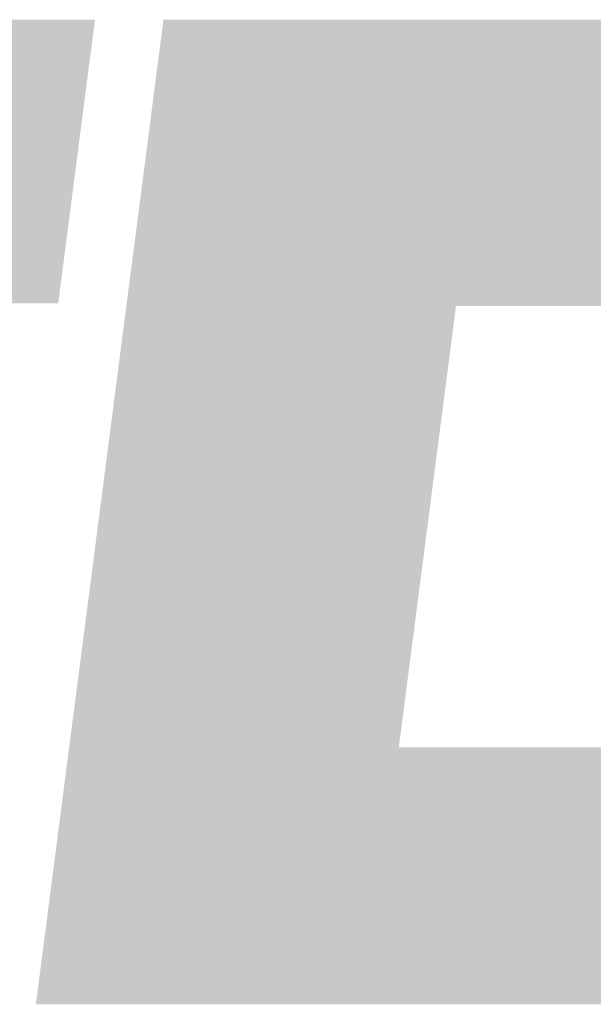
# Model space of a CAD drawing. Extents: x -2 to 113, y -136 to 16.
# Tile 310 of 541: x 6.7 to 8.71, y 11.96 to 15.43. Entities that reach past the tile are written whole.
import ezdxf

# ---------------------------------------------------------------- set-up
doc = ezdxf.new("R2010")
doc.units = 0
doc.header["$MEASUREMENT"] = 0
doc.linetypes.add('SOLID', pattern=[0])
doc.layers.get('0').update_dxf_attribs({"linetype": 'SOLID'})
for name, color, linetype in [('1', 7, 'SOLID'), ('10', 7, 'SOLID'), ('11', 7, 'SOLID'), ('12', 7, 'SOLID'), ('13', 7, 'SOLID'), ('14', 7, 'SOLID'), ('15', 7, 'SOLID'), ('16', 7, 'SOLID'), ('17', 7, 'SOLID'), ('18', 7, 'SOLID'), ('19', 7, 'SOLID'), ('2', 7, 'SOLID'), ('20', 7, 'SOLID'), ('21', 7, 'SOLID'), ('22', 7, 'SOLID'), ('23', 7, 'SOLID'), ('24', 7, 'SOLID'), ('25', 7, 'SOLID'), ('26', 7, 'SOLID'), ('27', 7, 'SOLID'), ('28', 7, 'SOLID'), ('29', 7, 'SOLID'), ('3', 7, 'SOLID'), ('30', 7, 'SOLID'), ('31', 7, 'SOLID'), ('32', 7, 'SOLID'), ('33', 7, 'SOLID'), ('34', 7, 'SOLID'), ('35', 7, 'SOLID'), ('36', 7, 'SOLID'), ('37', 7, 'SOLID'), ('38', 7, 'SOLID'), ('39', 7, 'SOLID'), ('4', 7, 'SOLID'), ('40', 7, 'SOLID'), ('41', 7, 'SOLID'), ('42', 7, 'SOLID'), ('43', 7, 'SOLID'), ('44', 7, 'SOLID'), ('45', 7, 'SOLID'), ('46', 7, 'SOLID'), ('47', 7, 'SOLID'), ('48', 7, 'SOLID'), ('49', 7, 'SOLID'), ('5', 7, 'SOLID'), ('50', 7, 'SOLID'), ('51', 7, 'SOLID'), ('52', 7, 'SOLID'), ('53', 7, 'SOLID'), ('54', 7, 'SOLID'), ('55', 7, 'SOLID'), ('56', 7, 'SOLID'), ('57', 7, 'SOLID'), ('58', 7, 'SOLID'), ('59', 7, 'SOLID'), ('6', 7, 'SOLID'), ('60', 7, 'SOLID'), ('61', 7, 'SOLID'), ('62', 7, 'SOLID'), ('63', 7, 'SOLID'), ('64', 7, 'SOLID'), ('65', 7, 'SOLID'), ('66', 7, 'SOLID'), ('67', 7, 'SOLID'), ('68', 7, 'SOLID'), ('7', 7, 'SOLID'), ('8', 7, 'SOLID'), ('9', 7, 'SOLID')]:
    doc.layers.add(name, color=color, linetype=linetype)

# ---------------------------------------------------------------- blocks, each defined once
blk = doc.blocks.new('DGRFC_SCDOT')
at = {"color": 7}
for points in [[(2332.817, 1907.5), (2418.317, 1374), (2332.817, 1907.5), (3054.882, 1907.5)], [(2418.317, 1374), (2985.706, 1374), (2418.317, 1374), (3054.882, 1907.5)], [(3183.817, 1907.5), (2943.614, 55), (3183.817, 1907.5), (3626.817, 538.5)], [(3734.503, 1369), (4195.817, 1907.5), (3734.503, 1369), (3183.817, 1907.5)], [(3183.817, 1907.5), (3626.817, 538.5), (3183.817, 1907.5), (3734.503, 1369)], [(3734.503, 1369), (4099.082, 1369), (3734.503, 1369), (4195.817, 1907.5)], [(2943.614, 55), (4143.817, 55), (2943.614, 55), (3626.817, 538.5)], [(4143.817, 55), (4019.317, 538.5), (4143.817, 55), (3626.817, 538.5)]]:
    blk.add_solid(points, dxfattribs=at)

msp = doc.modelspace()

# ---------------------------------------------------------------- block references
at = {"xscale": 0.001868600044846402, "yscale": 0.001868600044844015, "zscale": 14.70588235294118}
msp.add_blockref('DGRFC_SCDOT', (1.2531, 11.8615), dxfattribs=at)
at = {"layer": '1', "xscale": 0.001868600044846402, "yscale": 0.001868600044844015, "zscale": 14.70588235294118}
msp.add_blockref('DGRFC_SCDOT', (1.2531, 11.8615), dxfattribs=at)
at = {"layer": '10', "xscale": 0.001868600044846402, "yscale": 0.001868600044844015, "zscale": 14.70588235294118}
msp.add_blockref('DGRFC_SCDOT', (1.2531, 11.8615), dxfattribs=at)
at = {"layer": '11', "xscale": 0.001868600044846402, "yscale": 0.001868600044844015, "zscale": 14.70588235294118}
msp.add_blockref('DGRFC_SCDOT', (1.2531, 11.8615), dxfattribs=at)
at = {"layer": '12', "xscale": 0.001868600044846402, "yscale": 0.001868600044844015, "zscale": 14.70588235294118}
msp.add_blockref('DGRFC_SCDOT', (1.2531, 11.8615), dxfattribs=at)
at = {"layer": '13', "xscale": 0.001868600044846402, "yscale": 0.001868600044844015, "zscale": 14.70588235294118}
msp.add_blockref('DGRFC_SCDOT', (1.2531, 11.8615), dxfattribs=at)
at = {"layer": '14', "xscale": 0.001868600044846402, "yscale": 0.001868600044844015, "zscale": 14.70588235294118}
msp.add_blockref('DGRFC_SCDOT', (1.2531, 11.8615), dxfattribs=at)
at = {"layer": '15', "xscale": 0.001868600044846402, "yscale": 0.001868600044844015, "zscale": 14.70588235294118}
msp.add_blockref('DGRFC_SCDOT', (1.2531, 11.8615), dxfattribs=at)
at = {"layer": '16', "xscale": 0.001868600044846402, "yscale": 0.001868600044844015, "zscale": 14.70588235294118}
msp.add_blockref('DGRFC_SCDOT', (1.2531, 11.8615), dxfattribs=at)
at = {"layer": '17', "xscale": 0.001868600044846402, "yscale": 0.001868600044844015, "zscale": 14.70588235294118}
msp.add_blockref('DGRFC_SCDOT', (1.2531, 11.8615), dxfattribs=at)
at = {"layer": '18', "xscale": 0.001868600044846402, "yscale": 0.001868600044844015, "zscale": 14.70588235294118}
msp.add_blockref('DGRFC_SCDOT', (1.2531, 11.8615), dxfattribs=at)
at = {"layer": '19', "xscale": 0.001868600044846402, "yscale": 0.001868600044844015, "zscale": 14.70588235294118}
msp.add_blockref('DGRFC_SCDOT', (1.2531, 11.8615), dxfattribs=at)
at = {"layer": '2', "xscale": 0.001868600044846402, "yscale": 0.001868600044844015, "zscale": 14.70588235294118}
msp.add_blockref('DGRFC_SCDOT', (1.2531, 11.8615), dxfattribs=at)
at = {"layer": '20', "xscale": 0.001868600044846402, "yscale": 0.001868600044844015, "zscale": 14.70588235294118}
msp.add_blockref('DGRFC_SCDOT', (1.2531, 11.8615), dxfattribs=at)
at = {"layer": '21', "xscale": 0.001868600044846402, "yscale": 0.001868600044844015, "zscale": 14.70588235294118}
msp.add_blockref('DGRFC_SCDOT', (1.2531, 11.8615), dxfattribs=at)
at = {"layer": '22', "xscale": 0.001868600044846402, "yscale": 0.001868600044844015, "zscale": 14.70588235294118}
msp.add_blockref('DGRFC_SCDOT', (1.2531, 11.8615), dxfattribs=at)
at = {"layer": '23', "xscale": 0.001868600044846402, "yscale": 0.001868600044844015, "zscale": 14.70588235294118}
msp.add_blockref('DGRFC_SCDOT', (1.2531, 11.8615), dxfattribs=at)
at = {"layer": '24', "xscale": 0.001868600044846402, "yscale": 0.001868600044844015, "zscale": 14.70588235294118}
msp.add_blockref('DGRFC_SCDOT', (1.2531, 11.8615), dxfattribs=at)
at = {"layer": '25', "xscale": 0.001868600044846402, "yscale": 0.001868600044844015, "zscale": 14.70588235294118}
msp.add_blockref('DGRFC_SCDOT', (1.2531, 11.8615), dxfattribs=at)
at = {"layer": '26', "xscale": 0.001868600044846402, "yscale": 0.001868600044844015, "zscale": 14.70588235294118}
msp.add_blockref('DGRFC_SCDOT', (1.2531, 11.8615), dxfattribs=at)
at = {"layer": '27', "xscale": 0.001868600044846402, "yscale": 0.001868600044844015, "zscale": 14.70588235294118}
msp.add_blockref('DGRFC_SCDOT', (1.2531, 11.8615), dxfattribs=at)
at = {"layer": '28', "xscale": 0.001868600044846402, "yscale": 0.001868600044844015, "zscale": 14.70588235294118}
msp.add_blockref('DGRFC_SCDOT', (1.2531, 11.8615), dxfattribs=at)
at = {"layer": '29', "xscale": 0.001868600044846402, "yscale": 0.001868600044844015, "zscale": 14.70588235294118}
msp.add_blockref('DGRFC_SCDOT', (1.2531, 11.8615), dxfattribs=at)
at = {"layer": '3', "xscale": 0.001868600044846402, "yscale": 0.001868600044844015, "zscale": 14.70588235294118}
msp.add_blockref('DGRFC_SCDOT', (1.2531, 11.8615), dxfattribs=at)
at = {"layer": '30', "xscale": 0.001868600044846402, "yscale": 0.001868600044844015, "zscale": 14.70588235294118}
msp.add_blockref('DGRFC_SCDOT', (1.2531, 11.8615), dxfattribs=at)
at = {"layer": '31', "xscale": 0.001868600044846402, "yscale": 0.001868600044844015, "zscale": 14.70588235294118}
msp.add_blockref('DGRFC_SCDOT', (1.2531, 11.8615), dxfattribs=at)
at = {"layer": '32', "xscale": 0.001868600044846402, "yscale": 0.001868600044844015, "zscale": 14.70588235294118}
msp.add_blockref('DGRFC_SCDOT', (1.2531, 11.8615), dxfattribs=at)
at = {"layer": '33', "xscale": 0.001868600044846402, "yscale": 0.001868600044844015, "zscale": 14.70588235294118}
msp.add_blockref('DGRFC_SCDOT', (1.2531, 11.8615), dxfattribs=at)
at = {"layer": '34', "xscale": 0.001868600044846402, "yscale": 0.001868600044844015, "zscale": 14.70588235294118}
msp.add_blockref('DGRFC_SCDOT', (1.2531, 11.8615), dxfattribs=at)
at = {"layer": '35', "xscale": 0.001868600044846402, "yscale": 0.001868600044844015, "zscale": 14.70588235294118}
msp.add_blockref('DGRFC_SCDOT', (1.2531, 11.8615), dxfattribs=at)
at = {"layer": '36', "xscale": 0.001868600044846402, "yscale": 0.001868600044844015, "zscale": 14.70588235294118}
msp.add_blockref('DGRFC_SCDOT', (1.2531, 11.8615), dxfattribs=at)
at = {"layer": '37', "xscale": 0.001868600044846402, "yscale": 0.001868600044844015, "zscale": 14.70588235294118}
msp.add_blockref('DGRFC_SCDOT', (1.2531, 11.8615), dxfattribs=at)
at = {"layer": '38', "xscale": 0.001868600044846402, "yscale": 0.001868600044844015, "zscale": 14.70588235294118}
msp.add_blockref('DGRFC_SCDOT', (1.2531, 11.8615), dxfattribs=at)
at = {"layer": '39', "xscale": 0.001868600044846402, "yscale": 0.001868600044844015, "zscale": 14.70588235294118}
msp.add_blockref('DGRFC_SCDOT', (1.2531, 11.8615), dxfattribs=at)
at = {"layer": '4', "xscale": 0.001868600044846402, "yscale": 0.001868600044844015, "zscale": 14.70588235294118}
msp.add_blockref('DGRFC_SCDOT', (1.2531, 11.8615), dxfattribs=at)
at = {"layer": '40', "xscale": 0.001868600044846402, "yscale": 0.001868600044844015, "zscale": 14.70588235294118}
msp.add_blockref('DGRFC_SCDOT', (1.2531, 11.8615), dxfattribs=at)
at = {"layer": '41', "xscale": 0.001868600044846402, "yscale": 0.001868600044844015, "zscale": 14.70588235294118}
msp.add_blockref('DGRFC_SCDOT', (1.2531, 11.8615), dxfattribs=at)
at = {"layer": '42', "xscale": 0.001868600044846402, "yscale": 0.001868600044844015, "zscale": 14.70588235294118}
msp.add_blockref('DGRFC_SCDOT', (1.2531, 11.8615), dxfattribs=at)
at = {"layer": '43', "xscale": 0.001868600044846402, "yscale": 0.001868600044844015, "zscale": 14.70588235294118}
msp.add_blockref('DGRFC_SCDOT', (1.2531, 11.8615), dxfattribs=at)
at = {"layer": '44', "xscale": 0.001868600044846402, "yscale": 0.001868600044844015, "zscale": 14.70588235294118}
msp.add_blockref('DGRFC_SCDOT', (1.2531, 11.8615), dxfattribs=at)
at = {"layer": '45', "xscale": 0.001868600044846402, "yscale": 0.001868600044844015, "zscale": 14.70588235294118}
msp.add_blockref('DGRFC_SCDOT', (1.2531, 11.8615), dxfattribs=at)
at = {"layer": '46', "xscale": 0.001868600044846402, "yscale": 0.001868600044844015, "zscale": 14.70588235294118}
msp.add_blockref('DGRFC_SCDOT', (1.2531, 11.8615), dxfattribs=at)
at = {"layer": '47', "xscale": 0.001868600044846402, "yscale": 0.001868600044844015, "zscale": 14.70588235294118}
msp.add_blockref('DGRFC_SCDOT', (1.2531, 11.8615), dxfattribs=at)
at = {"layer": '48', "xscale": 0.001868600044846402, "yscale": 0.001868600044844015, "zscale": 14.70588235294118}
msp.add_blockref('DGRFC_SCDOT', (1.2531, 11.8615), dxfattribs=at)
at = {"layer": '49', "xscale": 0.001868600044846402, "yscale": 0.001868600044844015, "zscale": 14.70588235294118}
msp.add_blockref('DGRFC_SCDOT', (1.2531, 11.8615), dxfattribs=at)
at = {"layer": '5', "xscale": 0.001868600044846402, "yscale": 0.001868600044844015, "zscale": 14.70588235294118}
msp.add_blockref('DGRFC_SCDOT', (1.2531, 11.8615), dxfattribs=at)
at = {"layer": '50', "xscale": 0.001868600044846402, "yscale": 0.001868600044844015, "zscale": 14.70588235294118}
msp.add_blockref('DGRFC_SCDOT', (1.2531, 11.8615), dxfattribs=at)
at = {"layer": '51', "xscale": 0.001868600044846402, "yscale": 0.001868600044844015, "zscale": 14.70588235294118}
msp.add_blockref('DGRFC_SCDOT', (1.2531, 11.8615), dxfattribs=at)
at = {"layer": '52', "xscale": 0.001868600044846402, "yscale": 0.001868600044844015, "zscale": 14.70588235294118}
msp.add_blockref('DGRFC_SCDOT', (1.2531, 11.8615), dxfattribs=at)
at = {"layer": '53', "xscale": 0.001868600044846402, "yscale": 0.001868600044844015, "zscale": 14.70588235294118}
msp.add_blockref('DGRFC_SCDOT', (1.2531, 11.8615), dxfattribs=at)
at = {"layer": '54', "xscale": 0.001868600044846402, "yscale": 0.001868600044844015, "zscale": 14.70588235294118}
msp.add_blockref('DGRFC_SCDOT', (1.2531, 11.8615), dxfattribs=at)
at = {"layer": '55', "xscale": 0.001868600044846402, "yscale": 0.001868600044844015, "zscale": 14.70588235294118}
msp.add_blockref('DGRFC_SCDOT', (1.2531, 11.8615), dxfattribs=at)
at = {"layer": '56', "xscale": 0.001868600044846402, "yscale": 0.001868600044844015, "zscale": 14.70588235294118}
msp.add_blockref('DGRFC_SCDOT', (1.2531, 11.8615), dxfattribs=at)
at = {"layer": '57', "xscale": 0.001868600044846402, "yscale": 0.001868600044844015, "zscale": 14.70588235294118}
msp.add_blockref('DGRFC_SCDOT', (1.2531, 11.8615), dxfattribs=at)
at = {"layer": '58', "xscale": 0.001868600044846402, "yscale": 0.001868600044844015, "zscale": 14.70588235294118}
msp.add_blockref('DGRFC_SCDOT', (1.2531, 11.8615), dxfattribs=at)
at = {"layer": '59', "xscale": 0.001868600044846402, "yscale": 0.001868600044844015, "zscale": 14.70588235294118}
msp.add_blockref('DGRFC_SCDOT', (1.2531, 11.8615), dxfattribs=at)
at = {"layer": '6', "xscale": 0.001868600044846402, "yscale": 0.001868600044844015, "zscale": 14.70588235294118}
msp.add_blockref('DGRFC_SCDOT', (1.2531, 11.8615), dxfattribs=at)
at = {"layer": '60', "xscale": 0.001868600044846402, "yscale": 0.001868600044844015, "zscale": 14.70588235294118}
msp.add_blockref('DGRFC_SCDOT', (1.2531, 11.8615), dxfattribs=at)
at = {"layer": '61', "xscale": 0.001868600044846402, "yscale": 0.001868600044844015, "zscale": 14.70588235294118}
msp.add_blockref('DGRFC_SCDOT', (1.2531, 11.8615), dxfattribs=at)
at = {"layer": '62', "xscale": 0.001868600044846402, "yscale": 0.001868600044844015, "zscale": 14.70588235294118}
msp.add_blockref('DGRFC_SCDOT', (1.2531, 11.8615), dxfattribs=at)
at = {"layer": '63', "xscale": 0.001868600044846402, "yscale": 0.001868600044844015, "zscale": 14.70588235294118}
msp.add_blockref('DGRFC_SCDOT', (1.2531, 11.8615), dxfattribs=at)
at = {"layer": '64', "xscale": 0.001868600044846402, "yscale": 0.001868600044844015, "zscale": 14.70588235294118}
msp.add_blockref('DGRFC_SCDOT', (1.2531, 11.8615), dxfattribs=at)
at = {"layer": '65', "xscale": 0.001868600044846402, "yscale": 0.001868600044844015, "zscale": 14.70588235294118}
msp.add_blockref('DGRFC_SCDOT', (1.2531, 11.8615), dxfattribs=at)
at = {"layer": '66', "xscale": 0.001868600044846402, "yscale": 0.001868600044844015, "zscale": 14.70588235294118}
msp.add_blockref('DGRFC_SCDOT', (1.2531, 11.8615), dxfattribs=at)
at = {"layer": '67', "xscale": 0.001868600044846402, "yscale": 0.001868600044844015, "zscale": 14.70588235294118}
msp.add_blockref('DGRFC_SCDOT', (1.2531, 11.8615), dxfattribs=at)
at = {"layer": '68', "xscale": 0.001868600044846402, "yscale": 0.001868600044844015, "zscale": 14.70588235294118}
msp.add_blockref('DGRFC_SCDOT', (1.2531, 11.8615), dxfattribs=at)
at = {"layer": '7', "xscale": 0.001868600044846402, "yscale": 0.001868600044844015, "zscale": 14.70588235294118}
msp.add_blockref('DGRFC_SCDOT', (1.2531, 11.8615), dxfattribs=at)
at = {"layer": '8', "xscale": 0.001868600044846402, "yscale": 0.001868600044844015, "zscale": 14.70588235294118}
msp.add_blockref('DGRFC_SCDOT', (1.2531, 11.8615), dxfattribs=at)
at = {"layer": '9', "xscale": 0.001868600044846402, "yscale": 0.001868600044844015, "zscale": 14.70588235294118}
msp.add_blockref('DGRFC_SCDOT', (1.2531, 11.8615), dxfattribs=at)

doc.saveas('drawing.dxf')
